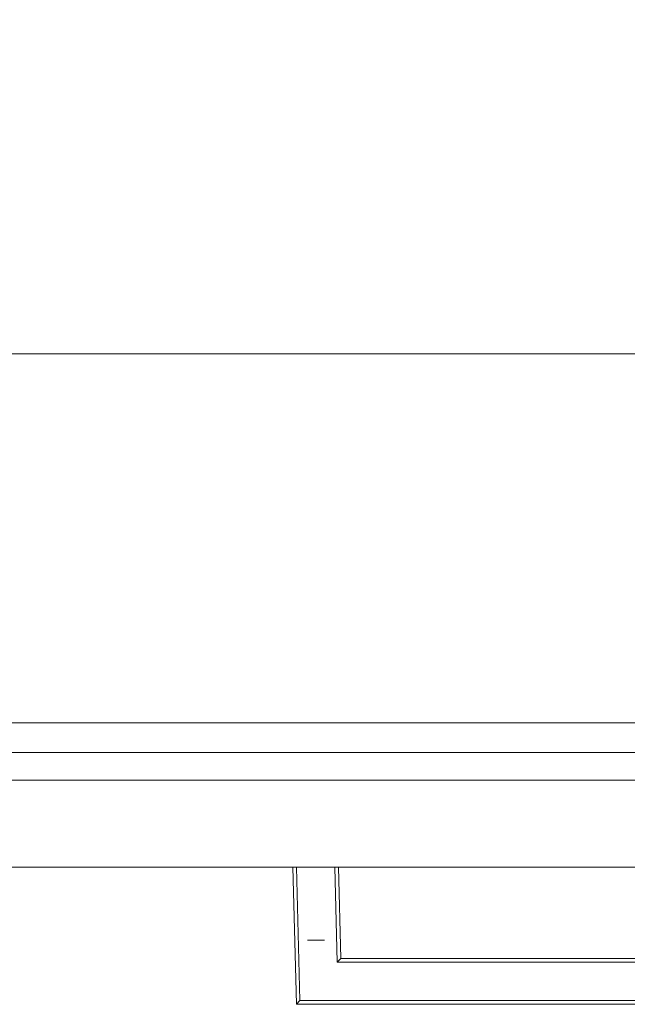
# Model space of a CAD drawing. Header units: inches. Extents: x -412 to -304, y -62 to 18.
# Tile 796 of 809: x -328.82 to -323.59, y -1.15 to 7.32. Entities that reach past the tile are written whole.
import ezdxf

# ---------------------------------------------------------------- set-up
doc = ezdxf.new("R2010")
doc.units = ezdxf.units.IN
doc.header["$LTSCALE"] = 32
doc.header["$MEASUREMENT"] = 0
for name, color, linetype, lineweight in [('Drawing', 7, 'Continuous', 18), ('Metal-Pulls', 7, 'Continuous', 13), ('Metal_1', 7, 'Continuous', 18), ('None', 7, 'Continuous', 18), ('TFL_1', 7, 'Continuous', 13), ('Wood_1-H', 7, 'Continuous', 13), ('Wood_TBDDrawerbox', 7, 'Continuous', 18)]:
    doc.layers.add(name, color=color, linetype=linetype, lineweight=lineweight)

# ---------------------------------------------------------------- blocks, each defined once
blk = doc.blocks.new('Group-1')
at = {"layer": 'Metal_1', "invisible_edges": 13}
for points in [[(12.0197, -12.252, 68.2953), (12.2559, -25.5591, 68.2953), (119.6969, -25.5591, 68.2953), (12.0197, -12.252, 68.2953)], [(119.6969, -25.5591, 68.2953), (119.9331, -12.252, 68.2953), (12.0197, -12.252, 68.2953), (119.6969, -25.5591, 68.2953)], [(12.0197, -12.252, 68.0591), (12.2559, -25.5591, 68.0591), (119.6969, -25.5591, 68.0591), (12.0197, -12.252, 68.0591)], [(119.6969, -25.5591, 68.0591), (119.9331, -12.252, 68.0591), (12.0197, -12.252, 68.0591), (119.6969, -25.5591, 68.0591)]]:
    blk.add_3dface(points, dxfattribs=at)
at = {"layer": 'Metal_1'}
blk.add_3dface([(119.6969, -25.5591, 68.0591), (119.6969, -25.5591, 68.2953), (12.2559, -25.5591, 68.2953), (12.2559, -25.5591, 68.0591)], dxfattribs=at)
blk = doc.blocks.new('Group-2')
at = {"layer": 'None'}
blk.add_blockref('Group-1', (0, 0), dxfattribs=at)
blk = doc.blocks.new('Group-3')
at = {"layer": 'None'}
blk.add_blockref('Group-2', (0, 0), dxfattribs=at)
blk = doc.blocks.new('SL Overhead (3D)')
at = {"layer": 'None'}
blk.add_blockref('Group-3', (0, 0), dxfattribs=at)
at = {"layer": 'Drawing', "color": 0, "flags": 1}
for tag in ['Tag', 'Catalog', 'Option1', 'Option2', 'Option3', 'Option4', 'Option5', 'Option6', 'Option7', 'Option8', 'Option9', 'Option10', 'Option11', 'Option12', 'Custom', 'FinishGroup', 'Discount', 'Item2', 'Item3', 'Item6', 'Item8', 'Item9', 'Item10', 'Item12', 'Item13', 'Item16', 'Item18', 'Item19', 'Item20', 'Item21', 'Item22', 'Item23', 'Item24', 'Item25', 'Item1', 'Item4', 'Item5', 'Item7', 'Item11', 'Item14', 'Item15', 'Item17']:
    blk.add_attdef(tag, (-52.521, 19.4184), '', height=0.00709, dxfattribs=at)
blk = doc.blocks.new('Group-6')
at = {"layer": 'TFL_1'}
for points in [[(12.7579, -29.9724, 22.874), (119.1752, -29.9724, 22.874), (119.1752, -12.0197, 22.874), (12.7579, -12.0197, 22.874)], [(12.7579, -12.7874, 7.9921), (119.1752, -12.7874, 7.9921), (119.1752, -29.9724, 7.9921), (12.7579, -29.9724, 7.9921)], [(12.7579, -13.5157, 8.7402), (12.7579, -29.9724, 8.7402), (119.1752, -29.9724, 8.7402), (119.1752, -13.5157, 8.7402)], [(12.7579, -13.5354, 22.126), (119.1752, -13.5354, 22.126), (119.1752, -29.9724, 22.126), (12.7579, -29.9724, 22.126)], [(119.1752, -29.9724, 7.9921), (119.1752, -29.9724, 8.7402), (12.7579, -29.9724, 8.7402), (12.7579, -29.9724, 7.9921)], [(119.1752, -29.9724, 22.126), (119.1752, -29.9724, 22.874), (12.7579, -29.9724, 22.874), (12.7579, -29.9724, 22.126)]]:
    blk.add_3dface(points, dxfattribs=at)
blk = doc.blocks.new('1R-H')
at = {"layer": 'Metal-Pulls'}
for points, invisible_edges in [([(-3.9782, 0, -0.1654), (-3.9466, 0, -0.1969), (-3.9166, -1.1496, -0.1969)], 8), ([(-3.9166, -1.1496, -0.1969), (-3.9472, -1.1811, -0.1654), (-3.9782, 0, -0.1654)], 8), ([(-3.9782, 0, -0.1654), (-3.8398, 0, -0.0408), (-3.8363, 0, -0.0456)], 9), ([(-3.9782, 0, -0.1654), (-3.8432, 0, -0.0355), (-3.8398, 0, -0.0408)], 9), ([(-3.9782, 0, -0.1654), (-3.9782, 0, 0.1654), (-3.8522, 0, 0.0054), (-3.8524, 0, -0.0009)], 10), ([(-3.9782, 0, -0.1654), (-3.846, 0, -0.0298), (-3.8432, 0, -0.0355)], 9), ([(-3.8524, 0, -0.0009), (-3.852, 0, -0.0069), (-3.9782, 0, -0.1654)], 10), ([(-3.8363, 0, -0.0456), (-3.8325, 0, -0.05), (-3.9782, 0, -0.1654)], 10), ([(-3.852, 0, -0.0069), (-3.8513, 0, -0.0128), (-3.9782, 0, -0.1654)], 10), ([(-3.8325, 0, -0.05), (-3.8283, 0, -0.0542), (-3.9466, 0, -0.1969), (-3.9782, 0, -0.1654)], 10), ([(-3.8513, 0, -0.0128), (-3.85, 0, -0.0185), (-3.9782, 0, -0.1654)], 10), ([(-3.9782, 0, -0.1654), (-3.8483, 0, -0.0241), (-3.846, 0, -0.0298)], 9), ([(-3.85, 0, -0.0185), (-3.8483, 0, -0.0241), (-3.9782, 0, -0.1654)], 10), ([(-3.9466, 0, 0.1969), (-3.8107, 0, 0.0658), (-3.8159, 0, 0.0631)], 9), ([(-3.8159, 0, 0.0631), (-3.82, 0, 0.0606), (-3.9466, 0, 0.1969)], 10), ([(-3.8524, 0, -0.0009), (-3.8524, -0.6299, -0.0009), (-3.852, -0.6299, -0.0069), (-3.852, 0, -0.0069)], 5), ([(-3.8522, 0, 0.0054), (-3.8522, -0.6299, 0.0054), (-3.8524, -0.6299, -0.0009), (-3.8524, 0, -0.0009)], 5), ([(-3.852, 0, -0.0069), (-3.852, -0.6299, -0.0069), (-3.8513, -0.6299, -0.0128), (-3.8513, 0, -0.0128)], 5), ([(-3.8503, 0, 0.0174), (-3.8503, -0.6299, 0.0174), (-3.8515, -0.6299, 0.0116), (-3.8515, 0, 0.0116)], 5), ([(-3.8513, 0, -0.0128), (-3.8513, -0.6299, -0.0128), (-3.85, -0.6299, -0.0185), (-3.85, 0, -0.0185)], 5), ([(-3.8487, 0, 0.023), (-3.8487, -0.6299, 0.023), (-3.8503, -0.6299, 0.0174), (-3.8503, 0, 0.0174)], 5), ([(-3.85, 0, -0.0185), (-3.85, -0.6299, -0.0185), (-3.8483, -0.6299, -0.0241), (-3.8483, 0, -0.0241)], 5), ([(-3.8466, 0, 0.0285), (-3.8466, -0.6299, 0.0285), (-3.8487, -0.6299, 0.023), (-3.8487, 0, 0.023)], 5), ([(-3.8483, 0, -0.0241), (-3.8483, -0.6299, -0.0241), (-3.846, -0.6299, -0.0298), (-3.846, 0, -0.0298)], 5), ([(-3.844, 0, 0.0339), (-3.844, -0.6299, 0.0339), (-3.8466, -0.6299, 0.0285), (-3.8466, 0, 0.0285)], 5), ([(-3.846, 0, -0.0298), (-3.846, -0.6299, -0.0298), (-3.8432, -0.6299, -0.0355), (-3.8432, 0, -0.0355)], 5), ([(-3.8408, 0, 0.0393), (-3.8408, -0.6299, 0.0393), (-3.844, -0.6299, 0.0339), (-3.844, 0, 0.0339)], 5), ([(-3.8432, 0, -0.0355), (-3.8432, -0.6299, -0.0355), (-3.8398, -0.6299, -0.0408), (-3.8398, 0, -0.0408)], 5), ([(-3.8372, 0, 0.0445), (-3.8372, -0.6299, 0.0445), (-3.8408, -0.6299, 0.0393), (-3.8408, 0, 0.0393)], 5), ([(-3.8398, 0, -0.0408), (-3.8398, -0.6299, -0.0408), (-3.8363, -0.6299, -0.0456), (-3.8363, 0, -0.0456)], 5), ([(-3.8325, 0, -0.05), (-3.8325, -0.6299, -0.05), (-3.8283, -0.6299, -0.0542), (-3.8283, 0, -0.0542)], 5), ([(-3.8283, 0, -0.0542), (-3.8283, -0.6299, -0.0542), (-3.8236, -0.6299, -0.058), (-3.8236, 0, -0.058)], 5), ([(-3.82, 0, 0.0606), (-3.82, -0.6299, 0.0606), (-3.8248, -0.6299, 0.0571), (-3.8248, 0, 0.0571)], 5), ([(-3.8159, 0, 0.0631), (-3.8159, -0.6299, 0.0631), (-3.82, -0.6299, 0.0606), (-3.82, 0, 0.0606)], 5), ([(-3.8107, 0, 0.0658), (-3.8107, -0.6299, 0.0658), (-3.8159, -0.6299, 0.0631), (-3.8159, 0, 0.0631)], 5), ([(-3.805, 0, 0.0683), (-3.805, -0.6299, 0.0683), (-3.8107, -0.6299, 0.0658), (-3.8107, 0, 0.0658)], 5), ([(-3.8076, 0, -0.0672), (-3.8076, -0.6299, -0.0672), (-3.8021, -0.6299, -0.0693), (-3.8021, 0, -0.0693)], 5), ([(-3.8021, 0, -0.0693), (-3.8021, -0.6299, -0.0693), (-3.7971, -0.6299, -0.0707), (-3.7971, 0, -0.0707)], 5), ([(-3.7936, 0, 0.0715), (-3.7936, -0.6299, 0.0715), (-3.7993, -0.6299, 0.0701), (-3.7993, 0, 0.0701)], 5), ([(-3.7971, 0, -0.0707), (-3.7971, -0.6299, -0.0707), (-3.7913, -0.6299, -0.0719), (-3.7913, 0, -0.0719)], 5), ([(-3.7878, 0, 0.0724), (-3.7878, -0.6299, 0.0724), (-3.7936, -0.6299, 0.0715), (-3.7936, 0, 0.0715)], 5), ([(-3.7913, 0, -0.0719), (-3.7913, -0.6299, -0.0719), (-3.7851, -0.6299, -0.0726), (-3.7851, 0, -0.0726)], 5), ([(-3.7818, 0, 0.0728), (-3.7818, -0.6299, 0.0728), (-3.7878, -0.6299, 0.0724), (-3.7878, 0, 0.0724)], 5), ([(-3.7851, 0, -0.0726), (-3.7851, -0.6299, -0.0726), (-3.7788, -0.6299, -0.0728), (-3.7788, 0, -0.0728)], 5), ([(-3.7756, 0, 0.0727), (-3.7756, -0.6299, 0.0727), (-3.7818, -0.6299, 0.0728), (-3.7818, 0, 0.0728)], 5), ([(-3.7788, 0, -0.0728), (-3.7788, -0.6299, -0.0728), (-3.7728, -0.6299, -0.0725), (-3.7728, 0, -0.0725)], 5), ([(-3.7693, 0, 0.0721), (-3.7693, -0.6299, 0.0721), (-3.7756, -0.6299, 0.0727), (-3.7756, 0, 0.0727)], 5), ([(-3.7728, 0, -0.0725), (-3.7728, -0.6299, -0.0725), (-3.7669, -0.6299, -0.0718), (-3.7669, 0, -0.0718)], 5), ([(-3.7634, 0, 0.0711), (-3.7634, -0.6299, 0.0711), (-3.7693, -0.6299, 0.0721), (-3.7693, 0, 0.0721)], 5), ([(-3.7669, 0, -0.0718), (-3.7669, -0.6299, -0.0718), (-3.7612, -0.6299, -0.0705), (-3.7612, 0, -0.0705)], 5), ([(-3.7579, 0, 0.0696), (-3.7579, -0.6299, 0.0696), (-3.7634, -0.6299, 0.0711), (-3.7634, 0, 0.0711)], 5), ([(-3.7612, 0, -0.0705), (-3.7612, -0.6299, -0.0705), (-3.7555, -0.6299, -0.0688), (-3.7555, 0, -0.0688)], 5), ([(-3.7524, 0, 0.0676), (-3.7524, -0.6299, 0.0676), (-3.7579, -0.6299, 0.0696), (-3.7579, 0, 0.0696)], 5), ([(-3.7555, 0, -0.0688), (-3.7555, -0.6299, -0.0688), (-3.7498, -0.6299, -0.0665), (-3.7498, 0, -0.0665)], 5), ([(-3.747, 0, 0.0652), (-3.747, -0.6299, 0.0652), (-3.7524, -0.6299, 0.0676), (-3.7524, 0, 0.0676)], 5), ([(-3.7498, 0, -0.0665), (-3.7498, -0.6299, -0.0665), (-3.7442, -0.6299, -0.0637), (-3.7442, 0, -0.0637)], 5), ([(-3.7416, 0, 0.0622), (-3.7416, -0.6299, 0.0622), (-3.747, -0.6299, 0.0652), (-3.747, 0, 0.0652)], 5), ([(-3.7442, 0, -0.0637), (-3.7442, -0.6299, -0.0637), (-3.7388, -0.6299, -0.0604), (-3.7388, 0, -0.0604)], 5), ([(-3.7364, 0, 0.0587), (-3.7364, -0.6299, 0.0587), (-3.7416, -0.6299, 0.0622), (-3.7416, 0, 0.0622)], 5), ([(-3.7388, 0, -0.0604), (-3.7388, -0.6299, -0.0604), (-3.734, -0.6299, -0.0569), (-3.734, 0, -0.0569)], 5), ([(-3.7316, 0, 0.0549), (-3.7316, -0.6299, 0.0549), (-3.7364, -0.6299, 0.0587), (-3.7364, 0, 0.0587)], 5), ([(-3.734, 0, -0.0569), (-3.734, -0.6299, -0.0569), (-3.7296, -0.6299, -0.0531), (-3.7296, 0, -0.0531)], 5), ([(-3.7273, 0, 0.0508), (-3.7273, -0.6299, 0.0508), (-3.7316, -0.6299, 0.0549), (-3.7316, 0, 0.0549)], 5), ([(-3.7296, 0, -0.0531), (-3.7296, -0.6299, -0.0531), (-3.7255, -0.6299, -0.0489), (-3.7255, 0, -0.0489)], 5), ([(-3.7234, 0, 0.0465), (-3.7234, -0.6299, 0.0465), (-3.7273, -0.6299, 0.0508), (-3.7273, 0, 0.0508)], 5), ([(-3.7198, 0, 0.0418), (-3.7198, -0.6299, 0.0418), (-3.7234, -0.6299, 0.0465), (-3.7234, 0, 0.0465)], 5), ([(-3.7216, 0, -0.0442), (-3.7216, -0.6299, -0.0442), (-3.718, -0.6299, -0.039), (-3.718, 0, -0.039)], 5), ([(-3.7166, 0, 0.0366), (-3.7166, -0.6299, 0.0366), (-3.7198, -0.6299, 0.0418), (-3.7198, 0, 0.0418)], 5), ([(-3.718, 0, -0.039), (-3.718, -0.6299, -0.039), (-3.7149, -0.6299, -0.0337), (-3.7149, 0, -0.0337)], 5), ([(-3.7161, 0, 0.0358), (-3.7161, -0.6299, 0.0358), (-3.7166, -0.6299, 0.0366), (-3.7166, 0, 0.0366)], 5), ([(-3.7132, 0, 0.0301), (-3.7132, -0.6299, 0.0301), (-3.7161, -0.6299, 0.0358), (-3.7161, 0, 0.0358)], 5), ([(-3.7149, 0, -0.0337), (-3.7149, -0.6299, -0.0337), (-3.7124, -0.6299, -0.0283), (-3.7124, 0, -0.0283)], 5), ([(-3.7109, 0, 0.0244), (-3.7109, -0.6299, 0.0244), (-3.7132, -0.6299, 0.0301), (-3.7132, 0, 0.0301)], 5), ([(-3.7124, 0, -0.0283), (-3.7124, -0.6299, -0.0283), (-3.7103, -0.6299, -0.0228), (-3.7103, 0, -0.0228)], 5), ([(-3.7091, 0, 0.0188), (-3.7091, -0.6299, 0.0188), (-3.7109, -0.6299, 0.0244), (-3.7109, 0, 0.0244)], 5), ([(-3.7103, 0, -0.0228), (-3.7103, -0.6299, -0.0228), (-3.7087, -0.6299, -0.0172), (-3.7087, 0, -0.0172)], 5), ([(-3.7078, 0, 0.0131), (-3.7078, -0.6299, 0.0131), (-3.7091, -0.6299, 0.0188), (-3.7091, 0, 0.0188)], 5), ([(-3.7087, 0, -0.0172), (-3.7087, -0.6299, -0.0172), (-3.7075, -0.6299, -0.0113), (-3.7075, 0, -0.0113)], 5), ([(-3.707, 0, 0.0072), (-3.707, -0.6299, 0.0072), (-3.7078, -0.6299, 0.0131), (-3.7078, 0, 0.0131)], 5), ([(-3.7075, 0, -0.0113), (-3.7075, -0.6299, -0.0113), (-3.7069, -0.6299, -0.0051), (-3.7069, 0, -0.0051)], 5), ([(-3.7067, 0, 0.0012), (-3.7067, -0.6299, 0.0012), (-3.707, -0.6299, 0.0072), (-3.707, 0, 0.0072)], 5), ([(-3.7069, 0, -0.0051), (-3.7069, -0.6299, -0.0051), (-3.7067, -0.6299, 0.0012), (-3.7067, 0, 0.0012)], 5), ([(-3.9782, 0, 0.1654), (-3.9472, -1.1811, 0.1654), (-3.9166, -1.1496, 0.1969)], 8), ([(-3.9166, -1.1496, 0.1969), (-3.9466, 0, 0.1969), (-3.9782, 0, 0.1654)], 8), ([(-3.9782, 0, 0.1654), (-3.8515, 0, 0.0116), (-3.8522, 0, 0.0054)], 9), ([(-3.9782, 0, 0.1654), (-3.8408, 0, 0.0393), (-3.844, 0, 0.0339)], 9), ([(-3.844, 0, 0.0339), (-3.8466, 0, 0.0285), (-3.9782, 0, 0.1654)], 10), ([(-3.8466, 0, 0.0285), (-3.8487, 0, 0.023), (-3.9782, 0, 0.1654)], 10), ([(-3.9782, 0, 0.1654), (-3.8372, 0, 0.0445), (-3.8408, 0, 0.0393)], 9), ([(-3.8487, 0, 0.023), (-3.8503, 0, 0.0174), (-3.9782, 0, 0.1654)], 10), ([(-3.8292, 0, 0.0533), (-3.8334, 0, 0.0491), (-3.9782, 0, 0.1654), (-3.9466, 0, 0.1969)], 10), ([(-3.8503, 0, 0.0174), (-3.8515, 0, 0.0116), (-3.9782, 0, 0.1654)], 10), ([(-3.8334, 0, 0.0491), (-3.8372, 0, 0.0445), (-3.9782, 0, 0.1654)], 10), ([(-3.9166, -1.1496, -0.1969), (-3.9466, 0, -0.1969), (-3.616, 0, -0.1969), (-3.5951, -0.8186, -0.1969)], 8), ([(-3.5951, -0.8186, 0.1969), (-3.616, 0, 0.1969), (-3.9466, 0, 0.1969), (-3.9166, -1.1496, 0.1969)], 8), ([(-3.616, 0, -0.1969), (-3.9466, 0, -0.1969), (-3.7851, 0, -0.0726), (-3.7788, 0, -0.0728)], 10), ([(-3.9466, 0, -0.1969), (-3.8076, 0, -0.0672), (-3.8021, 0, -0.0693)], 9), ([(-3.8021, 0, -0.0693), (-3.7971, 0, -0.0707), (-3.9466, 0, -0.1969)], 10), ([(-3.9466, 0, -0.1969), (-3.8184, 0, -0.0616), (-3.8131, 0, -0.0647)], 9), ([(-3.8131, 0, -0.0647), (-3.8076, 0, -0.0672), (-3.9466, 0, -0.1969)], 10), ([(-3.9466, 0, -0.1969), (-3.7913, 0, -0.0719), (-3.7851, 0, -0.0726)], 9), ([(-3.9466, 0, -0.1969), (-3.8236, 0, -0.058), (-3.8184, 0, -0.0616)], 9), ([(-3.9466, 0, 0.1969), (-3.805, 0, 0.0683), (-3.8107, 0, 0.0658)], 9), ([(-3.8283, 0, -0.0542), (-3.8236, 0, -0.058), (-3.9466, 0, -0.1969)], 10), ([(-3.82, 0, 0.0606), (-3.8248, 0, 0.0571), (-3.9466, 0, 0.1969)], 10), ([(-3.9466, 0, 0.1969), (-3.7818, 0, 0.0728), (-3.7878, 0, 0.0724)], 9), ([(-3.7971, 0, -0.0707), (-3.7913, 0, -0.0719), (-3.9466, 0, -0.1969)], 10), ([(-3.8248, 0, 0.0571), (-3.8292, 0, 0.0533), (-3.9466, 0, 0.1969)], 10), ([(-3.7878, 0, 0.0724), (-3.7936, 0, 0.0715), (-3.9466, 0, 0.1969)], 10), ([(-3.7936, 0, 0.0715), (-3.7993, 0, 0.0701), (-3.9466, 0, 0.1969)], 10), ([(-3.7993, 0, 0.0701), (-3.805, 0, 0.0683), (-3.9466, 0, 0.1969)], 10), ([(-3.7756, 0, 0.0727), (-3.7818, 0, 0.0728), (-3.9466, 0, 0.1969), (-3.616, 0, 0.1969)], 10), ([(-3.8515, 0, 0.0116), (-3.8515, -0.6299, 0.0116), (-3.8522, -0.6299, 0.0054), (-3.8522, 0, 0.0054)], 5), ([(-3.8334, 0, 0.0491), (-3.8334, -0.6299, 0.0491), (-3.8372, -0.6299, 0.0445), (-3.8372, 0, 0.0445)], 5), ([(-3.8363, 0, -0.0456), (-3.8363, -0.6299, -0.0456), (-3.8325, -0.6299, -0.05), (-3.8325, 0, -0.05)], 5), ([(-3.8292, 0, 0.0533), (-3.8292, -0.6299, 0.0533), (-3.8334, -0.6299, 0.0491), (-3.8334, 0, 0.0491)], 5), ([(-3.8248, 0, 0.0571), (-3.8248, -0.6299, 0.0571), (-3.8292, -0.6299, 0.0533), (-3.8292, 0, 0.0533)], 5), ([(-3.8236, 0, -0.058), (-3.8236, -0.6299, -0.058), (-3.8184, -0.6299, -0.0616), (-3.8184, 0, -0.0616)], 5), ([(-3.8184, 0, -0.0616), (-3.8184, -0.6299, -0.0616), (-3.8131, -0.6299, -0.0647), (-3.8131, 0, -0.0647)], 5), ([(-3.8131, 0, -0.0647), (-3.8131, -0.6299, -0.0647), (-3.8076, -0.6299, -0.0672), (-3.8076, 0, -0.0672)], 5), ([(-3.7993, 0, 0.0701), (-3.7993, -0.6299, 0.0701), (-3.805, -0.6299, 0.0683), (-3.805, 0, 0.0683)], 5), ([(-3.7788, 0, -0.0728), (-3.7728, 0, -0.0725), (-3.616, 0, -0.1969)], 10), ([(-3.616, 0, 0.1969), (-3.7693, 0, 0.0721), (-3.7756, 0, 0.0727)], 9), ([(-3.7728, 0, -0.0725), (-3.7669, 0, -0.0718), (-3.616, 0, -0.1969)], 10), ([(-3.7634, 0, 0.0711), (-3.7693, 0, 0.0721), (-3.616, 0, 0.1969)], 10), ([(-3.7669, 0, -0.0718), (-3.7612, 0, -0.0705), (-3.616, 0, -0.1969)], 10), ([(-3.7579, 0, 0.0696), (-3.7634, 0, 0.0711), (-3.616, 0, 0.1969)], 10), ([(-3.7612, 0, -0.0705), (-3.7555, 0, -0.0688), (-3.616, 0, -0.1969)], 10), ([(-3.616, 0, 0.1969), (-3.7524, 0, 0.0676), (-3.7579, 0, 0.0696)], 9), ([(-3.616, 0, -0.1969), (-3.7555, 0, -0.0688), (-3.7498, 0, -0.0665)], 9), ([(-3.747, 0, 0.0652), (-3.7524, 0, 0.0676), (-3.616, 0, 0.1969)], 10), ([(-3.616, 0, -0.1969), (-3.7498, 0, -0.0665), (-3.7442, 0, -0.0637)], 9), ([(-3.616, 0, 0.1969), (-3.7416, 0, 0.0622), (-3.747, 0, 0.0652)], 9), ([(-3.616, 0, -0.1969), (-3.7442, 0, -0.0637), (-3.7388, 0, -0.0604)], 9), ([(-3.616, 0, 0.1969), (-3.7364, 0, 0.0587), (-3.7416, 0, 0.0622)], 9), ([(-3.616, 0, -0.1969), (-3.7388, 0, -0.0604), (-3.734, 0, -0.0569)], 9), ([(-3.7316, 0, 0.0549), (-3.7364, 0, 0.0587), (-3.616, 0, 0.1969)], 10), ([(-3.734, 0, -0.0569), (-3.7296, 0, -0.0531), (-3.616, 0, -0.1969)], 10), ([(-3.7273, 0, 0.0508), (-3.7316, 0, 0.0549), (-3.616, 0, 0.1969), (-3.5845, 0, 0.1654)], 10), ([(-3.7296, 0, -0.0531), (-3.7255, 0, -0.0489), (-3.5845, 0, -0.1654), (-3.616, 0, -0.1969)], 10), ([(-3.7234, 0, 0.0465), (-3.7273, 0, 0.0508), (-3.5845, 0, 0.1654)], 10), ([(-3.7255, 0, -0.0489), (-3.7216, 0, -0.0442), (-3.5845, 0, -0.1654)], 10), ([(-3.7255, 0, -0.0489), (-3.7255, -0.6299, -0.0489), (-3.7216, -0.6299, -0.0442), (-3.7216, 0, -0.0442)], 5), ([(-3.7198, 0, 0.0418), (-3.7234, 0, 0.0465), (-3.5845, 0, 0.1654)], 10), ([(-3.5845, 0, -0.1654), (-3.7216, 0, -0.0442), (-3.718, 0, -0.039)], 9), ([(-3.7166, 0, 0.0366), (-3.7198, 0, 0.0418), (-3.5845, 0, 0.1654)], 10), ([(-3.5845, 0, -0.1654), (-3.718, 0, -0.039), (-3.7149, 0, -0.0337)], 9), ([(-3.5845, 0, 0.1654), (-3.7161, 0, 0.0358), (-3.7166, 0, 0.0366)], 9), ([(-3.5845, 0, 0.1654), (-3.7132, 0, 0.0301), (-3.7161, 0, 0.0358)], 9), ([(-3.7149, 0, -0.0337), (-3.7124, 0, -0.0283), (-3.5845, 0, -0.1654)], 10), ([(-3.7109, 0, 0.0244), (-3.7132, 0, 0.0301), (-3.5845, 0, 0.1654)], 10), ([(-3.7124, 0, -0.0283), (-3.7103, 0, -0.0228), (-3.5845, 0, -0.1654)], 10), ([(-3.7091, 0, 0.0188), (-3.7109, 0, 0.0244), (-3.5845, 0, 0.1654)], 10), ([(-3.7103, 0, -0.0228), (-3.7087, 0, -0.0172), (-3.5845, 0, -0.1654)], 10), ([(-3.7078, 0, 0.0131), (-3.7091, 0, 0.0188), (-3.5845, 0, 0.1654)], 10), ([(-3.7087, 0, -0.0172), (-3.7075, 0, -0.0113), (-3.5845, 0, -0.1654)], 10), ([(-3.707, 0, 0.0072), (-3.7078, 0, 0.0131), (-3.5845, 0, 0.1654)], 10), ([(-3.5845, 0, -0.1654), (-3.7075, 0, -0.0113), (-3.7069, 0, -0.0051)], 9), ([(-3.7067, 0, 0.0012), (-3.707, 0, 0.0072), (-3.5845, 0, 0.1654)], 10), ([(-3.5845, 0, 0.1654), (-3.5845, 0, -0.1654), (-3.7069, 0, -0.0051), (-3.7067, 0, 0.0012)], 10), ([(-3.616, 0, -0.1969), (-3.5845, 0, -0.1654), (-3.5644, -0.7871, -0.1654)], 8), ([(-3.5644, -0.7871, -0.1654), (-3.5951, -0.8186, -0.1969), (-3.616, 0, -0.1969)], 8), ([(-3.616, 0, 0.1969), (-3.5951, -0.8186, 0.1969), (-3.5644, -0.7871, 0.1654)], 8), ([(-3.5644, -0.7871, 0.1654), (-3.5845, 0, 0.1654), (-3.616, 0, 0.1969)], 8), ([(-3.8398, -0.6299, -0.0408), (-3.8524, -0.6299, -0.0009), (-3.8522, -0.6299, 0.0054)], 9), ([(-3.852, -0.6299, -0.0069), (-3.8524, -0.6299, -0.0009), (-3.8398, -0.6299, -0.0408)], 10), ([(-3.8522, -0.6299, 0.0054), (-3.8515, -0.6299, 0.0116), (-3.8503, -0.6299, 0.0174), (-3.8398, -0.6299, -0.0408)], 12), ([(-3.8513, -0.6299, -0.0128), (-3.852, -0.6299, -0.0069), (-3.8398, -0.6299, -0.0408)], 10), ([(-3.8513, -0.6299, -0.0128), (-3.8398, -0.6299, -0.0408), (-3.8432, -0.6299, -0.0355)], 9), ([(-3.85, -0.6299, -0.0185), (-3.8513, -0.6299, -0.0128), (-3.8432, -0.6299, -0.0355)], 10), ([(-3.8503, -0.6299, 0.0174), (-3.8487, -0.6299, 0.023), (-3.8398, -0.6299, -0.0408)], 10), ([(-3.8432, -0.6299, -0.0355), (-3.846, -0.6299, -0.0298), (-3.8483, -0.6299, -0.0241), (-3.85, -0.6299, -0.0185)], 8), ([(-3.8487, -0.6299, 0.023), (-3.8466, -0.6299, 0.0285), (-3.8398, -0.6299, -0.0408)], 10), ([(-3.8466, -0.6299, 0.0285), (-3.844, -0.6299, 0.0339), (-3.8398, -0.6299, -0.0408)], 10), ([(-3.8398, -0.6299, -0.0408), (-3.844, -0.6299, 0.0339), (-3.8408, -0.6299, 0.0393)], 9), ([(-3.8398, -0.6299, -0.0408), (-3.8408, -0.6299, 0.0393), (-3.8372, -0.6299, 0.0445), (-3.8334, -0.6299, 0.0491)], 9), ([(-3.8398, -0.6299, -0.0408), (-3.7416, -0.6299, 0.0622), (-3.7364, -0.6299, 0.0587), (-3.7316, -0.6299, 0.0549)], 9), ([(-3.7316, -0.6299, 0.0549), (-3.7273, -0.6299, 0.0508), (-3.8398, -0.6299, -0.0408)], 10), ([(-3.7273, -0.6299, 0.0508), (-3.7234, -0.6299, 0.0465), (-3.8398, -0.6299, -0.0408)], 10), ([(-3.8398, -0.6299, -0.0408), (-3.7818, -0.6299, 0.0728), (-3.7756, -0.6299, 0.0727)], 9), ([(-3.8398, -0.6299, -0.0408), (-3.8107, -0.6299, 0.0658), (-3.805, -0.6299, 0.0683), (-3.7993, -0.6299, 0.0701)], 9), ([(-3.8334, -0.6299, 0.0491), (-3.8292, -0.6299, 0.0533), (-3.8398, -0.6299, -0.0408)], 10), ([(-3.8398, -0.6299, -0.0408), (-3.747, -0.6299, 0.0652), (-3.7416, -0.6299, 0.0622)], 9), ([(-3.7756, -0.6299, 0.0727), (-3.7693, -0.6299, 0.0721), (-3.7634, -0.6299, 0.0711), (-3.8398, -0.6299, -0.0408)], 12), ([(-3.7993, -0.6299, 0.0701), (-3.7936, -0.6299, 0.0715), (-3.8398, -0.6299, -0.0408)], 10), ([(-3.7234, -0.6299, 0.0465), (-3.7198, -0.6299, 0.0418), (-3.8398, -0.6299, -0.0408)], 10), ([(-3.7634, -0.6299, 0.0711), (-3.7579, -0.6299, 0.0696), (-3.8398, -0.6299, -0.0408)], 10), ([(-3.8398, -0.6299, -0.0408), (-3.8159, -0.6299, 0.0631), (-3.8107, -0.6299, 0.0658)], 9), ([(-3.8292, -0.6299, 0.0533), (-3.8248, -0.6299, 0.0571), (-3.8398, -0.6299, -0.0408)], 10), ([(-3.7579, -0.6299, 0.0696), (-3.7524, -0.6299, 0.0676), (-3.747, -0.6299, 0.0652), (-3.8398, -0.6299, -0.0408)], 12), ([(-3.7936, -0.6299, 0.0715), (-3.7878, -0.6299, 0.0724), (-3.8398, -0.6299, -0.0408)], 10), ([(-3.7878, -0.6299, 0.0724), (-3.7818, -0.6299, 0.0728), (-3.8398, -0.6299, -0.0408)], 10), ([(-3.8248, -0.6299, 0.0571), (-3.82, -0.6299, 0.0606), (-3.8398, -0.6299, -0.0408)], 10), ([(-3.8398, -0.6299, -0.0408), (-3.7166, -0.6299, 0.0366), (-3.7161, -0.6299, 0.0358)], 9), ([(-3.82, -0.6299, 0.0606), (-3.8159, -0.6299, 0.0631), (-3.8398, -0.6299, -0.0408)], 10), ([(-3.7198, -0.6299, 0.0418), (-3.7166, -0.6299, 0.0366), (-3.8398, -0.6299, -0.0408)], 10), ([(-3.8363, -0.6299, -0.0456), (-3.8398, -0.6299, -0.0408), (-3.7161, -0.6299, 0.0358)], 10), ([(-3.8325, -0.6299, -0.05), (-3.8363, -0.6299, -0.0456), (-3.7161, -0.6299, 0.0358)], 10), ([(-3.8283, -0.6299, -0.0542), (-3.8325, -0.6299, -0.05), (-3.7161, -0.6299, 0.0358)], 10), ([(-3.7161, -0.6299, 0.0358), (-3.8184, -0.6299, -0.0616), (-3.8236, -0.6299, -0.058), (-3.8283, -0.6299, -0.0542)], 9), ([(-3.7161, -0.6299, 0.0358), (-3.8131, -0.6299, -0.0647), (-3.8184, -0.6299, -0.0616)], 9), ([(-3.7161, -0.6299, 0.0358), (-3.8021, -0.6299, -0.0693), (-3.8076, -0.6299, -0.0672), (-3.8131, -0.6299, -0.0647)], 9), ([(-3.7971, -0.6299, -0.0707), (-3.8021, -0.6299, -0.0693), (-3.7161, -0.6299, 0.0358)], 10), ([(-3.7971, -0.6299, -0.0707), (-3.7069, -0.6299, -0.0051), (-3.7075, -0.6299, -0.0113), (-3.7087, -0.6299, -0.0172)], 9), ([(-3.7971, -0.6299, -0.0707), (-3.7161, -0.6299, 0.0358), (-3.7132, -0.6299, 0.0301), (-3.7109, -0.6299, 0.0244)], 9), ([(-3.7971, -0.6299, -0.0707), (-3.7067, -0.6299, 0.0012), (-3.7069, -0.6299, -0.0051)], 9), ([(-3.7109, -0.6299, 0.0244), (-3.7091, -0.6299, 0.0188), (-3.7971, -0.6299, -0.0707)], 10), ([(-3.7087, -0.6299, -0.0172), (-3.7103, -0.6299, -0.0228), (-3.7971, -0.6299, -0.0707)], 10), ([(-3.7091, -0.6299, 0.0188), (-3.7078, -0.6299, 0.0131), (-3.7971, -0.6299, -0.0707)], 10), ([(-3.7103, -0.6299, -0.0228), (-3.7124, -0.6299, -0.0283), (-3.7971, -0.6299, -0.0707)], 10), ([(-3.7078, -0.6299, 0.0131), (-3.707, -0.6299, 0.0072), (-3.7971, -0.6299, -0.0707)], 10), ([(-3.707, -0.6299, 0.0072), (-3.7067, -0.6299, 0.0012), (-3.7971, -0.6299, -0.0707)], 10), ([(-3.7124, -0.6299, -0.0283), (-3.7149, -0.6299, -0.0337), (-3.7971, -0.6299, -0.0707)], 10), ([(-3.7851, -0.6299, -0.0726), (-3.7913, -0.6299, -0.0719), (-3.7971, -0.6299, -0.0707), (-3.7149, -0.6299, -0.0337)], 12), ([(-3.7149, -0.6299, -0.0337), (-3.7788, -0.6299, -0.0728), (-3.7851, -0.6299, -0.0726)], 9), ([(-3.7728, -0.6299, -0.0725), (-3.7788, -0.6299, -0.0728), (-3.7149, -0.6299, -0.0337)], 10), ([(-3.7728, -0.6299, -0.0725), (-3.718, -0.6299, -0.039), (-3.7216, -0.6299, -0.0442), (-3.7255, -0.6299, -0.0489)], 9), ([(-3.7255, -0.6299, -0.0489), (-3.7296, -0.6299, -0.0531), (-3.7728, -0.6299, -0.0725)], 10), ([(-3.7728, -0.6299, -0.0725), (-3.734, -0.6299, -0.0569), (-3.7388, -0.6299, -0.0604)], 9), ([(-3.7728, -0.6299, -0.0725), (-3.7149, -0.6299, -0.0337), (-3.718, -0.6299, -0.039)], 9), ([(-3.7296, -0.6299, -0.0531), (-3.734, -0.6299, -0.0569), (-3.7728, -0.6299, -0.0725)], 10), ([(-3.7669, -0.6299, -0.0718), (-3.7728, -0.6299, -0.0725), (-3.7388, -0.6299, -0.0604)], 10), ([(-3.7669, -0.6299, -0.0718), (-3.7388, -0.6299, -0.0604), (-3.7442, -0.6299, -0.0637)], 9), ([(-3.7612, -0.6299, -0.0705), (-3.7669, -0.6299, -0.0718), (-3.7442, -0.6299, -0.0637)], 10), ([(-3.7442, -0.6299, -0.0637), (-3.7498, -0.6299, -0.0665), (-3.7555, -0.6299, -0.0688), (-3.7612, -0.6299, -0.0705)], 8), ([(-3.5951, -0.8186, -0.1969), (3.5951, -0.8186, -0.1969), (3.9166, -1.1496, -0.1969), (-3.9166, -1.1496, -0.1969)], 10), ([(-3.9166, -1.1496, 0.1969), (3.9166, -1.1496, 0.1969), (3.5951, -0.8186, 0.1969), (-3.5951, -0.8186, 0.1969)], 10)]:
    blk.add_3dface(points, dxfattribs=dict(at, invisible_edges=invisible_edges))
for points in [[(-3.9472, -1.1811, 0.1654), (-3.9782, 0, 0.1654), (-3.9782, 0, -0.1654), (-3.9472, -1.1811, -0.1654)], [(-3.5845, 0, 0.1654), (-3.5644, -0.7871, 0.1654), (-3.5644, -0.7871, -0.1654), (-3.5845, 0, -0.1654)], [(3.5644, -0.7871, -0.1654), (3.5951, -0.8186, -0.1969), (-3.5951, -0.8186, -0.1969), (-3.5644, -0.7871, -0.1654)], [(3.5951, -0.8186, 0.1969), (3.5644, -0.7871, 0.1654), (-3.5644, -0.7871, 0.1654), (-3.5951, -0.8186, 0.1969)], [(3.5644, -0.7871, 0.1654), (3.5644, -0.7871, -0.1654), (-3.5644, -0.7871, -0.1654), (-3.5644, -0.7871, 0.1654)], [(3.9166, -1.1496, -0.1969), (3.9472, -1.1811, -0.1654), (-3.9472, -1.1811, -0.1654), (-3.9166, -1.1496, -0.1969)], [(3.9472, -1.1811, 0.1654), (3.9166, -1.1496, 0.1969), (-3.9166, -1.1496, 0.1969), (-3.9472, -1.1811, 0.1654)], [(3.9472, -1.1811, -0.1654), (3.9472, -1.1811, 0.1654), (-3.9472, -1.1811, 0.1654), (-3.9472, -1.1811, -0.1654)]]:
    blk.add_3dface(points, dxfattribs=at)
blk = doc.blocks.new('Group-13')
at = {"layer": 'Wood_1-H'}
for points in [[(83.9589, -29.2244, 22.0074), (119.0566, -29.2244, 22.0074), (119.0566, -29.9724, 22.0074), (83.9589, -29.9724, 22.0074)], [(83.9589, -29.2244, 8.8587), (119.0566, -29.2244, 8.8587), (119.0566, -29.9724, 8.8587), (83.9589, -29.9724, 8.8587)], [(83.9589, -29.2244, 8.8587), (83.9589, -29.2244, 22.0074), (119.0566, -29.2244, 22.0074), (119.0566, -29.2244, 8.8587)], [(119.0566, -29.9724, 8.8587), (119.0566, -29.9724, 22.0074), (83.9589, -29.9724, 22.0074), (83.9589, -29.9724, 8.8587)]]:
    blk.add_3dface(points, dxfattribs=at)
at = {"layer": 'Wood_1-H', "color": 7}
blk.add_blockref('1R-H', (101.5078, -29.9724, 19.9204), dxfattribs=at)
blk = doc.blocks.new('Group-14')
at = {"layer": 'Wood_TBDDrawerbox'}
for points in [[(85.2972, -28.9882, 10.5315), (118.6043, -28.9882, 10.5315), (118.6043, -17.2165, 10.5315), (85.2972, -17.2165, 10.5315)], [(85.5531, -17.2165, 10.0394), (118.3484, -17.2165, 10.0394), (118.3484, -28.7323, 10.0394), (85.5531, -28.7323, 10.0394)], [(85.5531, -28.7323, 9.5276), (118.3484, -28.7323, 9.5276), (118.3484, -29.2244, 9.5276), (85.5531, -29.2244, 9.5276)], [(85.5531, -28.7323, 10.2953), (118.3484, -28.7323, 10.2953), (118.3484, -28.7323, 9.5276), (85.5531, -28.7323, 9.5276)], [(85.5531, -28.9882, 10.2953), (118.3484, -28.9882, 10.2953), (118.3484, -28.7323, 10.2953), (85.5531, -28.7323, 10.2953)], [(85.5531, -28.7323, 10.5709), (118.3484, -28.7323, 10.5709), (118.3484, -28.9882, 10.5709), (85.5531, -28.9882, 10.5709)], [(85.5531, -28.7323, 18.8976), (118.3484, -28.7323, 18.8976), (118.3484, -28.7323, 10.5709), (85.5531, -28.7323, 10.5709)], [(85.5531, -29.2244, 18.8976), (118.3484, -29.2244, 18.8976), (118.3484, -28.7323, 18.8976), (85.5531, -28.7323, 18.8976)], [(118.3484, -28.7323, 10.0394), (118.3484, -28.7323, 10.2953), (85.5531, -28.7323, 10.2953), (85.5531, -28.7323, 10.0394)], [(118.6043, -28.9882, 10.2953), (118.6043, -28.9882, 10.5315), (85.2972, -28.9882, 10.5315), (85.2972, -28.9882, 10.2953)], [(85.5531, -28.9882, 10.5709), (118.3484, -28.9882, 10.5709), (118.3484, -28.9882, 10.2953), (85.5531, -28.9882, 10.2953)], [(85.5531, -29.2244, 9.5276), (118.3484, -29.2244, 9.5276), (85.5531, -29.2244, 9.5276)], [(85.5531, -29.2244, 9.5276), (118.3484, -29.2244, 9.5276), (118.3484, -29.2244, 9.5276)], [(85.5531, -29.2244, 9.5276), (118.3484, -29.2244, 9.5276), (118.3484, -29.2244, 18.8976), (85.5531, -29.2244, 18.8976)]]:
    blk.add_3dface(points, dxfattribs=at)
at = {"layer": 'Wood_TBDDrawerbox', "invisible_edges": 10}
blk.add_3dface([(118.6043, -28.9882, 10.2953), (85.2972, -28.9882, 10.2953), (85.5531, -28.7323, 10.2953), (118.3484, -28.7323, 10.2953)], dxfattribs=at)
blk = doc.blocks.new('Group-15')
at = {"layer": 'None'}
for name in ['Group-6', 'Group-14', 'Group-13']:
    blk.add_blockref(name, (0, 0), dxfattribs=at)
blk = doc.blocks.new('SL Hanging Credenza (3D)')
at = {"layer": 'None'}
blk.add_blockref('Group-15', (0, 0), dxfattribs=at)
at = {"layer": 'Drawing', "color": 0, "flags": 1}
for tag in ['Tag', 'Catalog', 'Option1', 'Option2', 'Option3', 'Option4', 'Option5', 'Option6', 'Option7', 'Option8', 'Option9', 'Option10', 'Option11', 'Option12', 'Custom', 'FinishGroup', 'Discount', 'Item2', 'Item3', 'Item6', 'Item8', 'Item9', 'Item10', 'Item12', 'Item13', 'Item16', 'Item18', 'Item19', 'Item20', 'Item21', 'Item22', 'Item23', 'Item24', 'Item25', 'Item1', 'Item4', 'Item5', 'Item7', 'Item11', 'Item14', 'Item15', 'Item17']:
    blk.add_attdef(tag, (-52.5308, 13.8239), '', height=0.00709, dxfattribs=at)

msp = doc.modelspace()

# ---------------------------------------------------------------- block references
at = {"layer": 'Drawing'}
for name in ['SL Hanging Credenza (3D)', 'SL Overhead (3D)']:
    msp.add_blockref(name, (-424, 30), dxfattribs=at)

doc.saveas('drawing.dxf')
